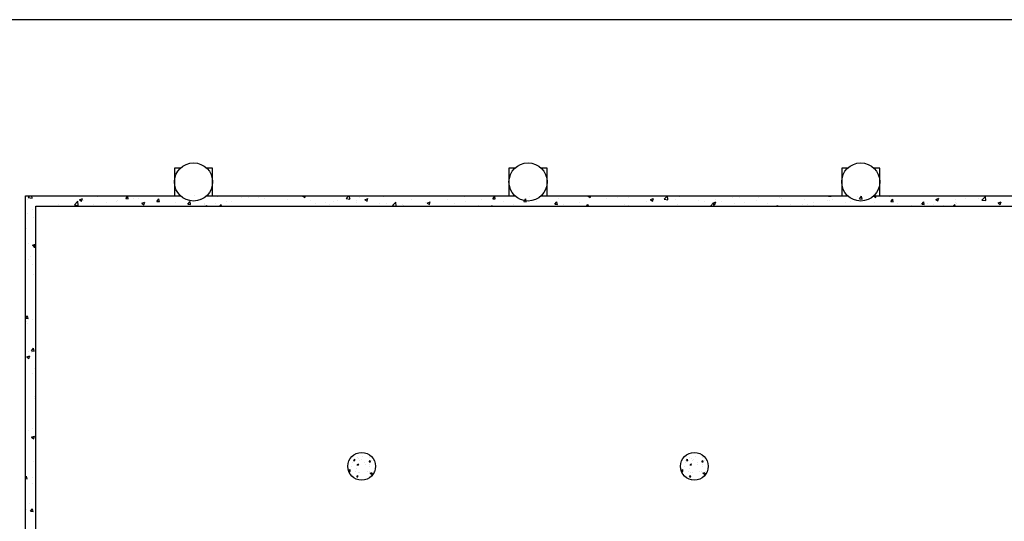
# Model space of a CAD drawing. Header units: inches. Extents: x -9715 to 32893, y -15613 to -1138.
# Tile 374 of 380: x 27806 to 28943, y -8961 to -8382. Entities that reach past the tile are written whole.
import ezdxf

# ---------------------------------------------------------------- set-up
doc = ezdxf.new("R2010")
doc.units = ezdxf.units.IN
doc.header["$MEASUREMENT"] = 0
doc.layers.get('0').update_dxf_attribs({"color": 252})
doc.layers.get('DEFPOINTS').update_dxf_attribs({"color": 11})
doc.layers.add('S-FNDN-FTNG', color=138, linetype='Continuous')
doc.layers.add('S-FNDN-PATT', color=8, linetype='Continuous')

# ---------------------------------------------------------------- blocks, each defined once
blk = doc.blocks.new('*X587')
at = {"color": 0}
for p, q in [((1584.1, 1570.7), (1584.1, 1570.7)), ((1601.4, 1569), (1601.4, 1569)), ((1579, 1557.1), (1579, 1557.1)), ((1580.6, 1561.4), (1580.6, 1561.4)), ((1581.6, 1563.7), (1582.8, 1565.2)), ((1581.6, 1563.7), (1583.1, 1563.6)), ((1583.1, 1563.6), (1582.8, 1565.2)), ((1585.3, 1557.9), (1585.3, 1557.9)), ((1585.6, 1566.9), (1585.6, 1566.9)), ((1585.8, 1559.1), (1587.5, 1559.8)), ((1585.8, 1559.1), (1587, 1558.3)), ((1587, 1558.3), (1587.5, 1559.8)), ((1587.2, 1557.6), (1587.2, 1557.6)), ((1587.5, 1565.9), (1587.5, 1565.9)), ((1588.7, 1564.2), (1588.7, 1564.2)), ((1590.1, 1565.2), (1590.1, 1565.2)), ((1591.9, 1567.7), (1591.9, 1567.7)), ((1594, 1560.9), (1594, 1560.9)), ((1594.8, 1559.1), (1594.8, 1559.1)), ((1599.5, 1562.2), (1600.7, 1563.6)), ((1599.5, 1562.2), (1601, 1562)), ((1599.8, 1559.2), (1599.8, 1559.2)), ((1600.1, 1567.5), (1600.1, 1567.5)), ((1601, 1562), (1600.7, 1563.6)), ((1602.1, 1563.7), (1602.1, 1563.7)), ((1575.8, 1551.5), (1577.4, 1553.2)), ((1576, 1551.1), (1577.7, 1550.8)), ((1577.7, 1550.8), (1577.5, 1553.2)), ((1578.7, 1548), (1578.7, 1548)), ((1583.7, 1551.5), (1583.7, 1551.5)), ((1585.1, 1554), (1585.1, 1554)), ((1585.1, 1544.9), (1586.3, 1546.4)), ((1586.6, 1544.8), (1586.3, 1546.4)), ((1586.9, 1549.3), (1586.9, 1549.3)), ((1588.2, 1549.3), (1588.2, 1549.3)), ((1597.1, 1551), (1597.1, 1551)), ((1599.5, 1550.9), (1599.5, 1550.9)), ((1599.7, 1556.5), (1599.7, 1556.5)), ((1600.7, 1549.1), (1602.5, 1549.8)), ((1600.7, 1549.1), (1602, 1548.2)), ((1602, 1548.2), (1602.5, 1549.8)), ((1602.2, 1547), (1604.1, 1549.1)), ((1602.2, 1547), (1603.3, 1546.9)), ((1604, 1551.3), (1604, 1551.3)), ((1604.2, 1548.1), (1604.1, 1549.1)), ((1585.1, 1544.9), (1586.6, 1544.8))]:
    blk.add_line(p, q, dxfattribs=at)
blk = doc.blocks.new('*X592')
at = {"color": 0}
for p, q in [((781.2, 1845.1), (781.2, 1845.1)), ((781.9, 1847.1), (783.8, 1849.2)), ((781.9, 1847.1), (786.3, 1846.4)), ((786.3, 1846.4), (786, 1849.2)), ((790.6, 1849), (790.6, 1849)), ((807.1, 1848.9), (807.1, 1848.9)), ((835.2, 1838.8), (839.1, 1842.9)), ((839.7, 1838.2), (839.1, 1842.9)), ((841, 1844.6), (844.5, 1846)), ((841, 1844.6), (843.5, 1842.9)), ((843.5, 1842.9), (844.5, 1846)), ((845.4, 1843.7), (845.4, 1843.7)), ((858.6, 1849), (858.7, 1849.2)), ((858.6, 1849), (861.6, 1848.8)), ((861.6, 1848.8), (861.5, 1849.2)), ((872, 1841.7), (872, 1841.7)), ((874.6, 1848.7), (874.6, 1848.7)), ((883.4, 1842.7), (883.4, 1842.7)), ((884.5, 1843.4), (884.5, 1843.4)), ((894.5, 1845.9), (896.9, 1848.8)), ((894.5, 1845.9), (897.4, 1845.6)), ((897.4, 1845.6), (896.9, 1848.8)), ((903.5, 1845.9), (903.5, 1845.9)), ((909.1, 1846.2), (909.1, 1846.2)), ((912.9, 1840.6), (916.4, 1842)), ((915.4, 1838.9), (916.4, 1842)), ((930.3, 1842.7), (932.7, 1845.6)), ((930.3, 1842.7), (933.3, 1842.5)), ((933.3, 1842.5), (932.7, 1845.6)), ((952, 1841.2), (952, 1841.2)), ((966.2, 1839.6), (968.6, 1842.5)), ((969.2, 1839.3), (968.6, 1842.5)), ((974.1, 1849), (974.1, 1849)), ((981.2, 1846.2), (981.2, 1846.2)), ((1000.8, 1847.9), (1000.8, 1847.9)), ((1010.6, 1843.2), (1010.6, 1843.2)), ((1016.4, 1842.8), (1016.4, 1842.8)), ((1027.5, 1846.8), (1027.5, 1846.8)), ((1036.6, 1847), (1036.6, 1847)), ((1048, 1846.9), (1048, 1846.9)), ((1054.2, 1845.6), (1054.2, 1845.6)), ((1060.5, 1848.6), (1060.5, 1848.6)), ((1080.9, 1844.5), (1080.9, 1844.5)), ((1098.6, 1848.7), (1099.8, 1849.2)), ((1098.6, 1848.7), (1101.1, 1847.1)), ((1101.1, 1847.1), (1101.8, 1849.2)), ((1107.6, 1843.4), (1107.6, 1843.4)), ((1124.9, 1841.4), (1124.9, 1841.4)), ((1134.3, 1842.3), (1134.3, 1842.3)), ((1138.6, 1844.3), (1138.6, 1844.3)), ((1148.8, 1846.2), (1151.7, 1849.2)), ((1148.8, 1846.2), (1153.2, 1845.5)), ((1153.2, 1845.5), (1152.8, 1849.2)), ((1154.1, 1846.4), (1154.1, 1846.4)), ((1160.9, 1843.8), (1160.9, 1843.8)), ((1161, 1841.1), (1161, 1841.1)), ((1163.8, 1847.5), (1163.8, 1847.5)), ((1170.5, 1844.7), (1174, 1846.1)), ((1170.5, 1844.7), (1172.9, 1843)), ((1172.9, 1843), (1174, 1846.1)), ((1173.4, 1845.4), (1173.4, 1845.4)), ((1192.3, 1847.9), (1192.3, 1847.9)), ((1202.1, 1837.9), (1206, 1842)), ((1206.6, 1837.2), (1206, 1842)), ((1224.4, 1845.4), (1224.4, 1845.4)), ((1240.1, 1841.4), (1240.1, 1841.4)), ((1242.3, 1840.7), (1245.8, 1842.1)), ((1244.8, 1839), (1245.8, 1842.1)), ((1266.1, 1845.1), (1266.1, 1845.1)), ((1282, 1849), (1282.2, 1849.2)), ((1282, 1849), (1285, 1848.7)), ((1285, 1848.7), (1284.9, 1849.2)), ((1286.3, 1842.3), (1286.3, 1842.3)), ((1291.8, 1848.6), (1291.8, 1848.6)), ((1305.2, 1844.8), (1305.2, 1844.8)), ((1317.9, 1845.8), (1320.3, 1848.7)), ((1317.9, 1845.8), (1320.9, 1845.6)), ((1320.9, 1845.6), (1320.3, 1848.7)), ((1330.9, 1842.9), (1330.9, 1842.9)), ((1336.8, 1849), (1336.8, 1849)), ((1353.7, 1842.7), (1356.1, 1845.6)), ((1353.7, 1842.7), (1356.7, 1842.4)), ((1356.7, 1842.4), (1356.1, 1845.6)), ((1360.1, 1847.9), (1360.1, 1847.9)), ((1368, 1842.5), (1368, 1842.5)), ((1389.6, 1839.6), (1392, 1842.4)), ((1392.6, 1839.3), (1392, 1842.4)), ((1393.3, 1845.7), (1393.3, 1845.7)), ((1418.1, 1841.7), (1418.1, 1841.7)), ((1428, 1848.8), (1428.9, 1849.2)), ((1428, 1848.8), (1430.5, 1847.2)), ((1430.5, 1847.2), (1431.2, 1849.2)), ((1448.4, 1848.5), (1448.4, 1848.5)), ((1449.7, 1845.8), (1449.7, 1845.8)), ((1462.2, 1847.5), (1462.2, 1847.5)), ((1475.1, 1847.4), (1475.1, 1847.4)), ((1495.6, 1843.2), (1495.6, 1843.2)), ((1499.9, 1844.8), (1503.4, 1846.2)), ((1499.9, 1844.8), (1502.4, 1843.2)), ((1501.8, 1846.3), (1501.8, 1846.3)), ((1502.4, 1843.2), (1503.4, 1846.2)), ((1503.8, 1843.1), (1503.8, 1843.1)), ((1515.7, 1845.2), (1519.5, 1849.2)), ((1515.7, 1845.2), (1520.1, 1844.5)), ((1520.1, 1844.5), (1519.6, 1849.2)), ((1521.2, 1846.8), (1521.2, 1846.8)), ((1528.4, 1845.2), (1528.4, 1845.2)), ((1533, 1848.1), (1533, 1848.1)), ((1555.1, 1844), (1555.1, 1844)), ((1562.6, 1842.7), (1562.6, 1842.7)), ((1569.3, 1837.2), (1572.9, 1841)), ((1571.8, 1840.8), (1575.3, 1842.2)), ((1571.8, 1840.8), (1574.2, 1839.2)), ((1573.4, 1837.2), (1572.9, 1841)), ((1574.1, 1842.2), (1574.1, 1842.2)), ((1574.2, 1839.2), (1575.3, 1842.2)), ((1575.2, 1844.4), (1575.2, 1844.4)), ((1581.8, 1842.9), (1581.8, 1842.9)), ((1594.1, 1846.9), (1594.1, 1846.9)), ((1598, 1848.5), (1598, 1848.5)), ((1603.3, 1847.2), (1603.3, 1847.2)), ((1608.5, 1841.8), (1608.5, 1841.8)), ((1622.8, 1843.8), (1622.8, 1843.8)), ((1624.7, 1847.4), (1624.7, 1847.4)), ((1648.7, 1847.5), (1648.7, 1847.5)), ((1651.4, 1846.2), (1651.4, 1846.2)), ((1678.1, 1845.1), (1678.1, 1845.1)), ((1688.1, 1841.2), (1688.1, 1841.2)), ((1704.7, 1844), (1704.7, 1844)), ((1705.4, 1848.9), (1705.6, 1849.2)), ((1705.4, 1848.9), (1708.4, 1848.7)), ((1707, 1843.7), (1707, 1843.7)), ((1708.4, 1848.7), (1708.3, 1849.2)), ((1709.9, 1844.7), (1709.9, 1844.7)), ((1725, 1841.4), (1725, 1841.4)), ((1731.4, 1842.9), (1731.4, 1842.9)), ((1738.6, 1847.9), (1738.6, 1847.9)), ((1741.3, 1845.8), (1743.7, 1848.7)), ((1741.3, 1845.8), (1744.3, 1845.5)), ((1744.3, 1845.5), (1743.7, 1848.7)), ((1750.7, 1844.9), (1750.7, 1844.9)), ((1757.5, 1849), (1758.1, 1849.2)), ((1757.5, 1849), (1760, 1847.3)), ((1758.1, 1841.7), (1758.1, 1841.7)), ((1760, 1847.3), (1760.6, 1849.2)), ((1776, 1848.1), (1776, 1848.1)), ((1777.2, 1842.7), (1779.6, 1845.5)), ((1777.2, 1842.7), (1780.1, 1842.4)), ((1780.1, 1842.4), (1779.6, 1845.5)), ((1813, 1839.5), (1815.4, 1842.4)), ((1816, 1839.3), (1815.4, 1842.4)), ((1829.3, 1844.9), (1832.8, 1846.3)), ((1829.3, 1844.9), (1831.8, 1843.3)), ((1831.8, 1843.3), (1832.8, 1846.3)), ((1851.5, 1844.8), (1851.5, 1844.8)), ((1852.2, 1841.9), (1852.2, 1841.9)), ((1864, 1846.4), (1864, 1846.4)), ((1878.2, 1845.7), (1878.2, 1845.7)), ((1882.6, 1844.3), (1886.5, 1848.3)), ((1882.6, 1844.3), (1887, 1843.6)), ((1882.7, 1844.9), (1882.7, 1844.9)), ((1882.9, 1848.9), (1882.9, 1848.9)), ((1887, 1843.6), (1886.5, 1848.3)), ((1901.2, 1840.9), (1904.7, 1842.3)), ((1901.2, 1840.9), (1903.7, 1839.3)), ((1903.7, 1839.3), (1904.7, 1842.3)), ((1903.9, 1849.2), (1903.9, 1849.2)), ((787.1, 1833.7), (787.1, 1833.7)), ((816.3, 1838.7), (816.3, 1838.7)), ((835.2, 1838.8), (839.7, 1838.2)), ((840.5, 1837.6), (840.5, 1837.6)), ((857.5, 1839), (857.5, 1839)), ((912.9, 1840.6), (915.4, 1838.9)), ((966.2, 1839.6), (969.2, 1839.3)), ((984.9, 1838.6), (984.9, 1838.6)), ((985.4, 1840), (985.4, 1840)), ((986.2, 1837.2), (988.2, 1838)), ((988, 1837.2), (988.2, 1838)), ((997.5, 1840.3), (997.5, 1840.3)), ((1002.6, 1837.2), (1004.5, 1839.3)), ((1004.9, 1837.2), (1004.5, 1839.3)), ((1112.9, 1840.8), (1112.9, 1840.8)), ((1129.3, 1839.6), (1129.3, 1839.6)), ((1187.7, 1840), (1187.7, 1840)), ((1195.2, 1840.4), (1195.2, 1840.4)), ((1202.1, 1837.9), (1206.6, 1837.2)), ((1214.4, 1838.9), (1214.4, 1838.9)), ((1214.9, 1838.2), (1214.9, 1838.2)), ((1241, 1837.7), (1241, 1837.7)), ((1242.3, 1840.7), (1244.8, 1839)), ((1273.8, 1840.7), (1273.8, 1840.7)), ((1301.8, 1837.9), (1301.8, 1837.9)), ((1315.4, 1837.2), (1317.7, 1838.1)), ((1317.4, 1837.2), (1317.7, 1838.1)), ((1342.4, 1838.9), (1342.4, 1838.9)), ((1386.7, 1837.5), (1386.7, 1837.5)), ((1389.6, 1839.6), (1392.6, 1839.3)), ((1399.2, 1839.2), (1399.2, 1839.2)), ((1426.1, 1837.2), (1427.9, 1839.3)), ((1428.3, 1837.2), (1427.9, 1839.3)), ((1469.6, 1839.5), (1469.6, 1839.5)), ((1474.7, 1838.1), (1474.7, 1838.1)), ((1531.1, 1838.6), (1531.1, 1838.6)), ((1597.5, 1840.6), (1597.5, 1840.6)), ((1635.2, 1840.7), (1635.2, 1840.7)), ((1644.5, 1837.2), (1647.1, 1838.2)), ((1646.8, 1837.2), (1647.1, 1838.2)), ((1661.9, 1839.5), (1661.9, 1839.5)), ((1675.5, 1839.6), (1675.5, 1839.6)), ((1680.7, 1839.7), (1680.7, 1839.7)), ((1688.6, 1838.4), (1688.6, 1838.4)), ((1699.1, 1837.6), (1699.1, 1837.6)), ((1715.3, 1837.3), (1715.3, 1837.3)), ((1784.8, 1840.6), (1784.8, 1840.6)), ((1801, 1838.1), (1801, 1838.1)), ((1811.5, 1839.5), (1811.5, 1839.5)), ((1813, 1839.5), (1816, 1839.3)), ((1819.9, 1840.6), (1819.9, 1840.6)), ((1827, 1838.7), (1827, 1838.7)), ((1838.2, 1838.3), (1838.2, 1838.3)), ((1849.5, 1837.2), (1851.3, 1839.3)), ((1851.7, 1837.2), (1851.3, 1839.3)), ((1853.6, 1839.9), (1853.6, 1839.9)), ((1864.9, 1837.2), (1864.9, 1837.2)), ((780.6, 1828.5), (780.6, 1828.5)), ((788.1, 1824.6), (788.1, 1824.6)), ((779.9, 1811.8), (779.9, 1811.8)), ((779.3, 1795.2), (779.3, 1795.2)), ((782.7, 1794), (782.7, 1794)), ((786.8, 1792.2), (790.3, 1793.6)), ((786.8, 1792.2), (789.3, 1790.6)), ((788.5, 1790.1), (790.7, 1792.4)), ((788.5, 1790.1), (790.7, 1789.8)), ((789.3, 1790.6), (790.3, 1793.6)), ((778.7, 1778.5), (778.7, 1778.5)), ((782.1, 1775.9), (782.1, 1775.9)), ((784.6, 1779.3), (784.6, 1779.3)), ((787, 1770.3), (787, 1770.3)), ((787.8, 1758.7), (787.8, 1758.7)), ((778.8, 1708), (781.2, 1710.9)), ((778.8, 1708), (781.7, 1707.7)), ((781.7, 1707.7), (781.2, 1710.9)), ((786.8, 1707), (786.8, 1707)), ((780, 1703.7), (780, 1703.7)), ((781.6, 1701.8), (781.6, 1701.8)), ((779.3, 1685.6), (779.3, 1685.6)), ((785.7, 1670.4), (788.1, 1673.3)), ((785.7, 1670.4), (788.7, 1670.1)), ((788.7, 1670.1), (788.1, 1673.3)), ((780.2, 1663.3), (783.7, 1664.7)), ((780.2, 1663.3), (782.7, 1661.7)), ((782.4, 1669.5), (782.4, 1669.5)), ((782.7, 1661.7), (783.7, 1664.7)), ((785.1, 1668.4), (785.1, 1668.4)), ((788.6, 1649.7), (788.6, 1649.7)), ((786.7, 1643.7), (786.7, 1643.7)), ((790.4, 1633.1), (790.4, 1633.1)), ((778.9, 1624.1), (778.9, 1624.1)), ((789.4, 1617.4), (789.4, 1617.4)), ((789.7, 1615), (789.7, 1615)), ((786.5, 1580.4), (786.5, 1580.4)), ((782.4, 1578.1), (782.4, 1578.1)), ((785.7, 1570.7), (789.2, 1572)), ((785.7, 1570.7), (788.2, 1569)), ((785.9, 1572), (785.9, 1572)), ((788.2, 1569), (789.2, 1572)), ((787.6, 1542.8), (787.6, 1542.8)), ((778.7, 1524.4), (780, 1526)), ((778.7, 1523), (780.6, 1522.8)), ((780.6, 1522.8), (780, 1526)), ((787, 1524.7), (787, 1524.7)), ((786.4, 1517.1), (786.4, 1517.1)), ((783, 1494.5), (783, 1494.5)), ((779.6, 1487.8), (779.6, 1487.8)), ((784.5, 1485.5), (786.9, 1488.3)), ((784.5, 1485.5), (787.5, 1485.2)), ((787.5, 1485.2), (786.9, 1488.3))]:
    blk.add_line(p, q, dxfattribs=at)

msp = doc.modelspace()

# ---------------------------------------------------------------- linework, layer by layer
at = {"layer": 'DEFPOINTS'}
msp.add_lwpolyline([(27345.6748, -10350.04416), (30225.6748, -10350.04416), (30225.6748, -8382.04416), (27345.6748, -8382.04416)], close=True, dxfattribs=at)
at = {"layer": 'S-FNDN-FTNG'}
for p, q in [((27813.00144, -8585.16414), (27991.90177, -8585.16414)), ((27813.00144, -9165.16414), (27813.00144, -8585.16414)), ((28022.10111, -8585.16414), (28377.90177, -8585.16414)), ((28408.10111, -8585.16414), (28761.90177, -8585.16414)), ((28792.10111, -8585.16414), (29145.90177, -8585.16414)), ((27825.00144, -9173.16414), (27825.00144, -8597.16414)), ((27825.00144, -8597.16414), (29729.00144, -8597.16414))]:
    msp.add_line(p, q, dxfattribs=at)
for points in [[(27991.90177, -8553.16414), (27985.00144, -8553.16414), (27985.00144, -8585.16414), (27991.90177, -8585.16414)], [(28022.10111, -8585.16414), (28029.00144, -8585.16414), (28029.00144, -8553.16414)], [(28029.00144, -8553.16414), (28022.10111, -8553.16414)], [(28377.90177, -8553.16414), (28371.00144, -8553.16414), (28371.00144, -8585.16414), (28377.90177, -8585.16414)], [(28408.10111, -8585.16414), (28415.00144, -8585.16414), (28415.00144, -8553.16414)], [(28415.00144, -8553.16414), (28408.10111, -8553.16414)], [(28761.90177, -8553.16414), (28755.00144, -8553.16414), (28755.00144, -8585.16414), (28761.90177, -8585.16414)], [(28799.00144, -8553.16414), (28792.10111, -8553.16414)], [(28792.10111, -8585.16414), (28799.00144, -8585.16414), (28799.00144, -8553.16414)]]:
    msp.add_lwpolyline(points, dxfattribs=at)
for centre, radius in [((28007.00144, -8569.16414), 22), ((28393.00144, -8569.16414), 22), ((28777.00144, -8569.16414), 22), ((28201.00144, -8897.16414), 16), ((28585.00144, -8897.16414), 16)]:
    msp.add_circle(centre, radius, dxfattribs=at)

# ---------------------------------------------------------------- block references
at = {"layer": 'S-FNDN-PATT'}
for name, p in [('*X592', (27034.30703, -10434.35096)), ('*X587', (26610.14027, -10454.07986)), ('*X587', (26994.14027, -10454.07986))]:
    msp.add_blockref(name, p, dxfattribs=at)

doc.saveas('drawing.dxf')
